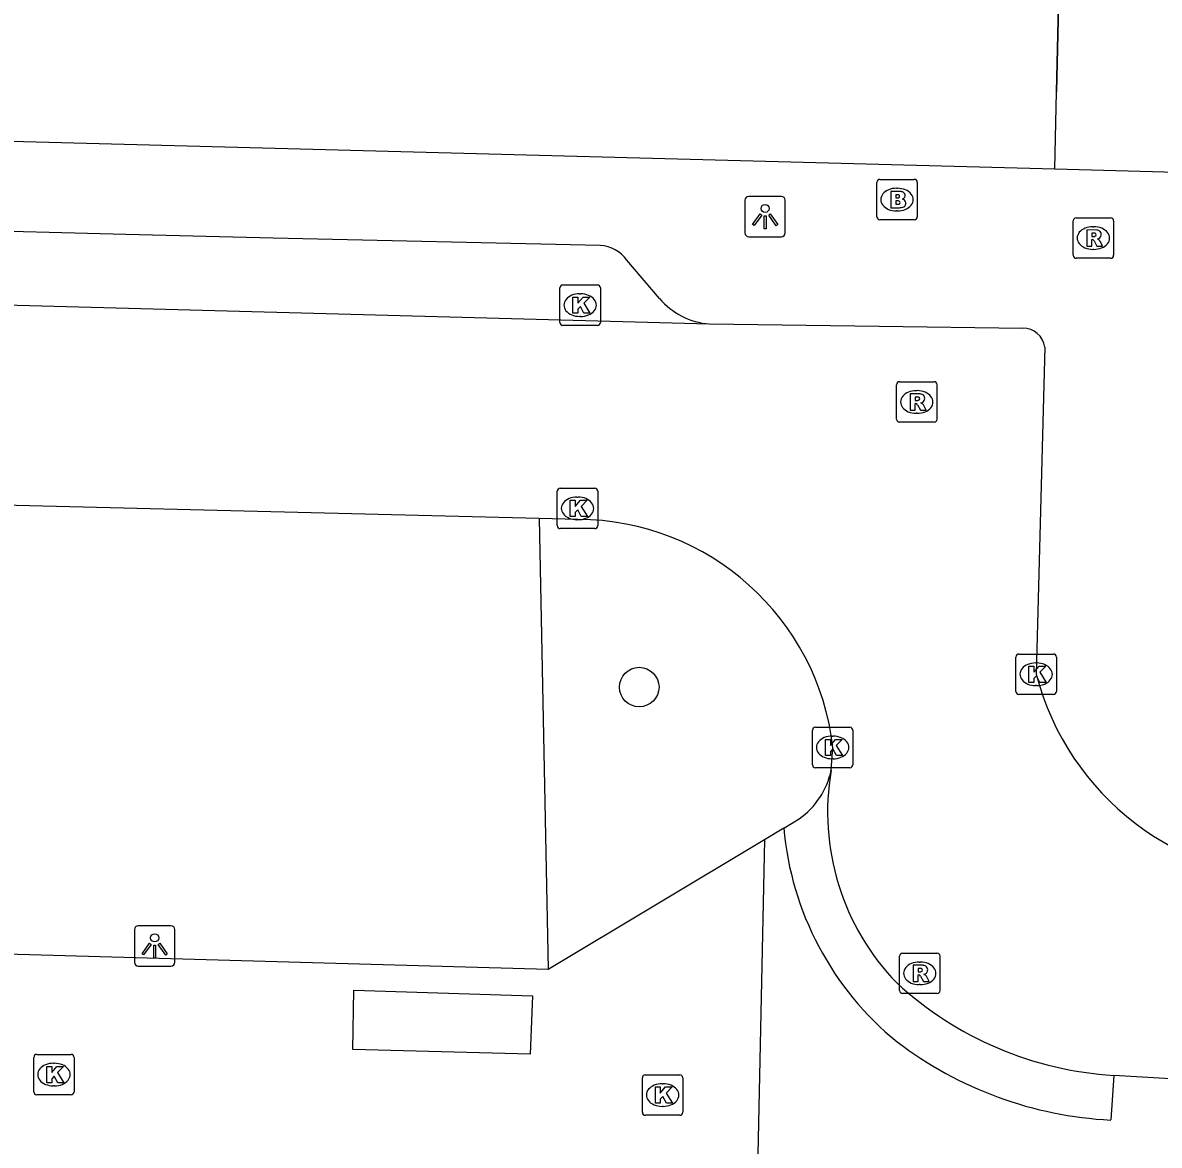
# Model space of a CAD drawing. Extents: x 162082 to 163393, y 388091 to 388632.
# Drawn here: x 162647.44 to 162675.54, y 388512.93 to 388540.69 of the extents above; entities that cross this region are included whole.
import ezdxf

# ---------------------------------------------------------------- set-up
doc = ezdxf.new("R2010")
doc.units = 0
for name, color, linetype in [('IMGEO_Boom', 7, 'Continuous'), ('IMGEO_Brandkraan', 7, 'Continuous'), ('IMGEO_Groenvoorziening', 7, 'Continuous'), ('IMGEO_Kolk', 7, 'Continuous'), ('IMGEO_Lichtpunt', 7, 'Continuous'), ('IMGEO_Muur', 7, 'Continuous'), ('IMGEO_Rijbaan_lokaal_open', 7, 'Continuous'), ('IMGEO_Rioolput', 7, 'Continuous'), ('IMGEO_Voetpad_open', 7, 'Continuous')]:
    doc.layers.add(name, color=color, linetype=linetype)

msp = doc.modelspace()

# ---------------------------------------------------------------- linework, layer by layer
at = {"layer": 'IMGEO_Boom'}
msp.add_circle((162662.686, 388524.259), 0.489, dxfattribs=at)
at = {"layer": 'IMGEO_Brandkraan'}
for p, q in [((162668.634, 388536.815), (162669.486, 388536.815)), ((162668.559, 388535.889), (162668.559, 388536.741)), ((162669.047, 388536.595), (162669.072, 388536.595)), ((162669.56, 388536.741), (162669.56, 388535.889)), ((162669.07, 388536.035), (162669.045, 388536.035)), ((162669.486, 388535.815), (162668.634, 388535.815))]:
    msp.add_line(p, q, dxfattribs=at)
for points in [[(162668.634, 388536.815), (162669.486, 388536.815)], [(162668.559, 388535.889), (162668.559, 388536.741)], [(162668.907, 388536.515), (162668.907, 388536.115), (162669.12, 388536.115)], [(162669.138, 388536.515), (162668.907, 388536.515)], [(162669.56, 388536.741), (162669.56, 388535.889)], [(162669.086, 388536.434), (162669.032, 388536.434), (162669.032, 388536.358)], [(162669.032, 388536.358), (162669.085, 388536.358)], [(162669.094, 388536.282), (162669.032, 388536.282), (162669.032, 388536.201)], [(162669.032, 388536.201), (162669.094, 388536.201)], [(162669.486, 388535.815), (162668.634, 388535.815)]]:
    msp.add_lwpolyline(points, dxfattribs=at)
for centre, radius, start, end in [((162668.636, 388536.739), 0.0765, 91.552, 178.448), ((162668.636, 388536.739), 0.0765, 91.552, 178.448), ((162669.484, 388536.739), 0.0765, 1.552, 88.448), ((162669.484, 388536.739), 0.0765, 1.552, 88.448), ((162669.142, 388536.37), 0.145, 59.4692, 91.5367), ((162669.167, 388536.417), 0.0922, 285.5137, 58.1501), ((162669.087, 388536.396), 0.0379, 267.8285, 90.9355), ((162669.095, 388536.241), 0.0404, 269.8759, 90.5077), ((162669.172, 388536.225), 0.105, 301.3115, 78.989), ((162669.126, 388536.366), 0.251, 268.6676, 293.5347), ((162668.636, 388535.891), 0.0765, 181.552, 268.448), ((162668.636, 388535.891), 0.0765, 181.552, 268.448), ((162669.484, 388535.891), 0.0765, 271.552, 358.448), ((162669.484, 388535.891), 0.0765, 271.552, 358.448)]:
    msp.add_arc(centre, radius, start, end, dxfattribs=at)
for centre, major_axis, ratio, start_param, end_param in [((162669.046, 388536.315), (-0.387, 0.002), 0.722429, 4.712389, 7.853982), ((162669.071, 388536.315), (-0.39, 0.002), 0.717154, 1.570796, 4.712389)]:
    msp.add_ellipse(centre, major_axis=major_axis, ratio=ratio, start_param=start_param, end_param=end_param, dxfattribs=at)
at = {"layer": 'IMGEO_Groenvoorziening'}
msp.add_lwpolyline([(162660.207, 388528.43), (162660.432, 388517.274)], dxfattribs=at)
at = {"layer": 'IMGEO_Kolk'}
for p, q in [((162660.723, 388533.279), (162660.723, 388534.131)), ((162660.798, 388534.205), (162661.65, 388534.205)), ((162661.211, 388533.985), (162661.236, 388533.985)), ((162661.724, 388534.131), (162661.724, 388533.279)), ((162661.234, 388533.425), (162661.209, 388533.425)), ((162661.65, 388533.205), (162660.798, 388533.205)), ((162660.733, 388529.178), (162661.585, 388529.178)), ((162660.658, 388528.252), (162660.658, 388529.104)), ((162661.146, 388528.958), (162661.171, 388528.958)), ((162661.659, 388529.104), (162661.659, 388528.252)), ((162661.169, 388528.398), (162661.144, 388528.398)), ((162661.585, 388528.178), (162660.733, 388528.178)), ((162672, 388524.15), (162672, 388525.002)), ((162672.075, 388525.076), (162672.927, 388525.076)), ((162673.001, 388525.002), (162673.001, 388524.15)), ((162672.488, 388524.856), (162672.513, 388524.856)), ((162672.511, 388524.296), (162672.486, 388524.296)), ((162672.927, 388524.076), (162672.075, 388524.076)), ((162667.042, 388523.266), (162667.894, 388523.266)), ((162666.967, 388522.34), (162666.967, 388523.192)), ((162667.455, 388523.046), (162667.48, 388523.046)), ((162667.968, 388523.192), (162667.968, 388522.34)), ((162667.478, 388522.486), (162667.453, 388522.486)), ((162667.894, 388522.266), (162667.042, 388522.266)), ((162647.788, 388515.176), (162648.64, 388515.176)), ((162647.713, 388514.25), (162647.713, 388515.102)), ((162648.201, 388514.956), (162648.226, 388514.956)), ((162648.714, 388515.102), (162648.714, 388514.25)), ((162662.763, 388513.744), (162662.763, 388514.596)), ((162662.838, 388514.67), (162663.69, 388514.67)), ((162663.764, 388514.596), (162663.764, 388513.744)), ((162648.224, 388514.396), (162648.199, 388514.396)), ((162663.251, 388514.45), (162663.276, 388514.45)), ((162648.64, 388514.176), (162647.788, 388514.176)), ((162663.274, 388513.89), (162663.249, 388513.89)), ((162663.69, 388513.67), (162662.838, 388513.67))]:
    msp.add_line(p, q, dxfattribs=at)
for points in [[(162660.723, 388533.279), (162660.723, 388534.131)], [(162660.798, 388534.205), (162661.65, 388534.205)], [(162661.724, 388534.131), (162661.724, 388533.279)], [(162661.044, 388533.905), (162661.167, 388533.905), (162661.167, 388533.754), (162661.297, 388533.905), (162661.461, 388533.905), (162661.315, 388533.754), (162661.468, 388533.505), (162661.316, 388533.505), (162661.231, 388533.669), (162661.167, 388533.602), (162661.167, 388533.505), (162661.044, 388533.505), (162661.044, 388533.905)], [(162661.65, 388533.205), (162660.798, 388533.205)], [(162660.733, 388529.178), (162661.585, 388529.178)], [(162660.658, 388528.252), (162660.658, 388529.104)], [(162661.659, 388529.104), (162661.659, 388528.252)], [(162660.979, 388528.878), (162661.102, 388528.878), (162661.102, 388528.727), (162661.232, 388528.878), (162661.396, 388528.878), (162661.25, 388528.727), (162661.403, 388528.478), (162661.251, 388528.478), (162661.166, 388528.642), (162661.102, 388528.575), (162661.102, 388528.478), (162660.979, 388528.478), (162660.979, 388528.878)], [(162661.585, 388528.178), (162660.733, 388528.178)], [(162672, 388524.15), (162672, 388525.002)], [(162672.075, 388525.076), (162672.927, 388525.076)], [(162673.001, 388525.002), (162673.001, 388524.15)], [(162672.321, 388524.776), (162672.444, 388524.776), (162672.444, 388524.625), (162672.574, 388524.776), (162672.738, 388524.776), (162672.592, 388524.625), (162672.745, 388524.376), (162672.593, 388524.376), (162672.508, 388524.54), (162672.444, 388524.473), (162672.444, 388524.376), (162672.321, 388524.376), (162672.321, 388524.776)], [(162672.927, 388524.076), (162672.075, 388524.076)], [(162667.042, 388523.266), (162667.894, 388523.266)], [(162666.967, 388522.34), (162666.967, 388523.192)], [(162667.968, 388523.192), (162667.968, 388522.34)], [(162667.288, 388522.966), (162667.411, 388522.966), (162667.411, 388522.815), (162667.541, 388522.966), (162667.705, 388522.966), (162667.559, 388522.815), (162667.712, 388522.566), (162667.56, 388522.566), (162667.475, 388522.73), (162667.411, 388522.663), (162667.411, 388522.566), (162667.288, 388522.566), (162667.288, 388522.966)], [(162667.894, 388522.266), (162667.042, 388522.266)], [(162647.788, 388515.176), (162648.64, 388515.176)], [(162647.713, 388514.25), (162647.713, 388515.102)], [(162648.034, 388514.876), (162648.157, 388514.876), (162648.157, 388514.725), (162648.287, 388514.876), (162648.451, 388514.876), (162648.305, 388514.725), (162648.458, 388514.476), (162648.306, 388514.476), (162648.221, 388514.64), (162648.157, 388514.573), (162648.157, 388514.476), (162648.034, 388514.476), (162648.034, 388514.876)], [(162648.714, 388515.102), (162648.714, 388514.25)], [(162662.763, 388513.744), (162662.763, 388514.596)], [(162662.838, 388514.67), (162663.69, 388514.67)], [(162663.764, 388514.596), (162663.764, 388513.744)], [(162663.084, 388514.37), (162663.207, 388514.37), (162663.207, 388514.219), (162663.337, 388514.37), (162663.501, 388514.37), (162663.355, 388514.219), (162663.508, 388513.97), (162663.356, 388513.97), (162663.271, 388514.134), (162663.207, 388514.067), (162663.207, 388513.97), (162663.084, 388513.97), (162663.084, 388514.37)], [(162648.64, 388514.176), (162647.788, 388514.176)], [(162663.69, 388513.67), (162662.838, 388513.67)]]:
    msp.add_lwpolyline(points, dxfattribs=at)
for centre, start, end in [((162660.8, 388534.129), 91.552, 178.448), ((162660.8, 388534.129), 91.552, 178.448), ((162661.648, 388534.129), 1.552, 88.448), ((162661.648, 388534.129), 1.552, 88.448), ((162660.8, 388533.281), 181.552, 268.448), ((162660.8, 388533.281), 181.552, 268.448), ((162661.648, 388533.281), 271.552, 358.448), ((162661.648, 388533.281), 271.552, 358.448), ((162660.735, 388529.102), 91.552, 178.448), ((162660.735, 388529.102), 91.552, 178.448), ((162661.583, 388529.102), 1.552, 88.448), ((162661.583, 388529.102), 1.552, 88.448), ((162660.735, 388528.254), 181.552, 268.448), ((162660.735, 388528.254), 181.552, 268.448), ((162661.583, 388528.254), 271.552, 358.448), ((162661.583, 388528.254), 271.552, 358.448), ((162672.077, 388525), 91.552, 178.448), ((162672.077, 388525), 91.552, 178.448), ((162672.925, 388525), 1.552, 88.448), ((162672.925, 388525), 1.552, 88.448), ((162672.077, 388524.152), 181.552, 268.448), ((162672.077, 388524.152), 181.552, 268.448), ((162672.925, 388524.152), 271.552, 358.448), ((162672.925, 388524.152), 271.552, 358.448), ((162667.044, 388523.19), 91.552, 178.448), ((162667.044, 388523.19), 91.552, 178.448), ((162667.892, 388523.19), 1.552, 88.448), ((162667.892, 388523.19), 1.552, 88.448), ((162667.044, 388522.342), 181.552, 268.448), ((162667.044, 388522.342), 181.552, 268.448), ((162667.892, 388522.342), 271.552, 358.448), ((162667.892, 388522.342), 271.552, 358.448), ((162647.79, 388515.1), 91.552, 178.448), ((162647.79, 388515.1), 91.552, 178.448), ((162648.638, 388515.1), 1.552, 88.448), ((162648.638, 388515.1), 1.552, 88.448), ((162662.84, 388514.594), 91.552, 178.448), ((162662.84, 388514.594), 91.552, 178.448), ((162663.688, 388514.594), 1.552, 88.448), ((162663.688, 388514.594), 1.552, 88.448), ((162647.79, 388514.252), 181.552, 268.448), ((162647.79, 388514.252), 181.552, 268.448), ((162648.638, 388514.252), 271.552, 358.448), ((162648.638, 388514.252), 271.552, 358.448), ((162662.84, 388513.746), 181.552, 268.448), ((162662.84, 388513.746), 181.552, 268.448), ((162663.688, 388513.746), 271.552, 358.448), ((162663.688, 388513.746), 271.552, 358.448)]:
    msp.add_arc(centre, 0.0765, start, end, dxfattribs=at)
for centre, major_axis, ratio, start_param, end_param in [((162661.21, 388533.705), (-0.387, 0.002), 0.722429, 4.712389, 7.853982), ((162661.235, 388533.705), (-0.39, 0.002), 0.717154, 1.570796, 4.712389), ((162661.145, 388528.678), (-0.387, 0.002), 0.722429, 4.712389, 7.853982), ((162661.17, 388528.678), (-0.39, 0.002), 0.717154, 1.570796, 4.712389), ((162672.487, 388524.576), (-0.387, 0.002), 0.722429, 4.712389, 7.853982), ((162672.512, 388524.576), (-0.39, 0.002), 0.717154, 1.570796, 4.712389), ((162667.454, 388522.766), (-0.387, 0.002), 0.722429, 4.712389, 7.853982), ((162667.479, 388522.766), (-0.39, 0.002), 0.717154, 1.570796, 4.712389), ((162648.2, 388514.676), (-0.387, 0.002), 0.722429, 4.712389, 7.853982), ((162648.225, 388514.676), (-0.39, 0.002), 0.717154, 1.570796, 4.712389), ((162663.25, 388514.17), (-0.387, 0.002), 0.722429, 4.712389, 7.853982), ((162663.275, 388514.17), (-0.39, 0.002), 0.717154, 1.570796, 4.712389)]:
    msp.add_ellipse(centre, major_axis=major_axis, ratio=ratio, start_param=start_param, end_param=end_param, dxfattribs=at)
at = {"layer": 'IMGEO_Lichtpunt'}
for p, q in [((162665.3, 388536.297), (162665.3, 388535.49)), ((162665.3, 388536.297), (162665.3, 388535.49)), ((162666.202, 388536.392), (162665.394, 388536.392)), ((162666.202, 388536.392), (162665.394, 388536.392)), ((162666.296, 388535.49), (162666.296, 388536.297)), ((162666.296, 388535.49), (162666.296, 388536.297)), ((162665.394, 388535.396), (162666.202, 388535.396)), ((162665.394, 388535.396), (162666.202, 388535.396)), ((162650.205, 388518.26), (162650.205, 388517.453)), ((162650.205, 388518.26), (162650.205, 388517.453)), ((162651.107, 388518.355), (162650.299, 388518.355)), ((162651.107, 388518.355), (162650.299, 388518.355)), ((162651.201, 388517.453), (162651.201, 388518.26)), ((162651.201, 388517.453), (162651.201, 388518.26)), ((162650.299, 388517.359), (162651.107, 388517.359)), ((162650.299, 388517.359), (162651.107, 388517.359))]:
    msp.add_line(p, q, dxfattribs=at)
for points in [[(162665.674, 388535.961), (162665.713, 388535.933), (162665.525, 388535.671), (162665.487, 388535.698), (162665.674, 388535.961)], [(162665.776, 388535.913), (162665.823, 388535.913), (162665.823, 388535.591), (162665.776, 388535.591), (162665.776, 388535.913)], [(162665.886, 388535.933), (162665.924, 388535.96), (162666.111, 388535.698), (162666.072, 388535.67), (162665.886, 388535.933)], [(162650.579, 388517.924), (162650.618, 388517.896), (162650.43, 388517.634), (162650.392, 388517.661), (162650.579, 388517.924)], [(162650.681, 388517.876), (162650.728, 388517.876), (162650.728, 388517.554), (162650.681, 388517.554), (162650.681, 388517.876)], [(162650.791, 388517.896), (162650.829, 388517.923), (162651.016, 388517.661), (162650.977, 388517.633), (162650.791, 388517.896)]]:
    msp.add_lwpolyline(points, dxfattribs=at)
for centre in [(162665.799, 388536.095), (162650.704, 388518.058)]:
    msp.add_circle(centre, 0.0994, dxfattribs=at)
for centre, start, end in [((162665.394, 388536.297), 90, 180), ((162665.394, 388536.297), 90, 180), ((162666.202, 388536.297), 0, 90), ((162666.202, 388536.297), 0, 90), ((162665.394, 388535.49), 180, 270), ((162665.394, 388535.49), 180, 270), ((162666.202, 388535.49), 270, 0), ((162666.202, 388535.49), 270, 360), ((162650.299, 388518.26), 90, 180), ((162650.299, 388518.26), 90, 180), ((162651.107, 388518.26), 0, 90), ((162651.107, 388518.26), 0, 90), ((162650.299, 388517.453), 180, 270), ((162650.299, 388517.453), 180, 270), ((162651.107, 388517.453), 270, 0), ((162651.107, 388517.453), 270, 360)]:
    msp.add_arc(centre, 0.0946, start, end, dxfattribs=at)
at = {"layer": 'IMGEO_Muur'}
msp.add_lwpolyline([(162673.313, 388552.479), (162673.006, 388538.982)], dxfattribs=at)
at = {"layer": 'IMGEO_Rijbaan_lokaal_open'}
for points in [[(162621.322, 388534.407), (162664.417, 388533.239)], [(162664.417, 388533.239), (162668.619, 388533.184), (162672.172, 388533.139)], [(162672.712, 388532.668), (162672.503, 388524.576)], [(162660.207, 388528.43), (162641.631, 388528.891), (162620.532, 388529.627)], [(162661.179, 388528.406), (162660.207, 388528.43)], [(162667.433, 388522.201), (162667.474, 388522.767)], [(162665.779, 388520.484), (162660.432, 388517.274)], [(162665.779, 388520.484), (162665.584, 388511.139)], [(162660.432, 388517.274), (162618.451, 388518.462)], [(162655.632, 388516.761), (162660.048, 388516.626), (162659.991, 388515.177), (162655.602, 388515.297), (162655.632, 388516.761)], [(162676.519, 388514.529), (162674.422, 388514.656)]]:
    msp.add_lwpolyline(points, dxfattribs=at)
for centre, radius, start, end in [((162672.168, 388532.59), 0.549, 8.1931, 89.6156), ((162661.151, 388522.041), 6.365, 6.5478, 89.7448), ((162679.048, 388526.27), 6.761, 194.5134, 270.861), ((162673.405, 388521.163), 6.062, 170.1443, 224.2065), ((162674.941, 388523.32), 8.679, 227.3406, 266.5695)]:
    msp.add_arc(centre, radius, start, end, dxfattribs=at)
at = {"layer": 'IMGEO_Rioolput'}
for p, q in [((162673.414, 388534.938), (162673.414, 388535.79)), ((162673.489, 388535.864), (162674.341, 388535.864)), ((162673.902, 388535.644), (162673.927, 388535.644)), ((162674.415, 388535.79), (162674.415, 388534.938)), ((162673.925, 388535.084), (162673.9, 388535.084)), ((162674.341, 388534.864), (162673.489, 388534.864)), ((162669.047, 388530.884), (162669.047, 388531.736)), ((162669.122, 388531.81), (162669.974, 388531.81)), ((162670.048, 388531.736), (162670.048, 388530.884)), ((162669.535, 388531.59), (162669.56, 388531.59)), ((162669.558, 388531.03), (162669.533, 388531.03)), ((162669.974, 388530.81), (162669.122, 388530.81)), ((162669.196, 388517.68), (162670.048, 388517.68)), ((162669.121, 388516.754), (162669.121, 388517.606)), ((162669.609, 388517.46), (162669.634, 388517.46)), ((162670.122, 388517.606), (162670.122, 388516.754)), ((162669.632, 388516.9), (162669.607, 388516.9)), ((162670.048, 388516.68), (162669.196, 388516.68))]:
    msp.add_line(p, q, dxfattribs=at)
for points in [[(162673.414, 388534.938), (162673.414, 388535.79)], [(162673.489, 388535.864), (162674.341, 388535.864)], [(162674.415, 388535.79), (162674.415, 388534.938)], [(162674.003, 388535.562), (162673.751, 388535.564), (162673.751, 388535.164)], [(162673.929, 388535.483), (162673.875, 388535.483), (162673.875, 388535.402)], [(162673.875, 388535.402), (162673.927, 388535.402)], [(162673.751, 388535.164), (162673.875, 388535.164), (162673.875, 388535.326), (162673.886, 388535.326)], [(162673.933, 388535.297), (162674.004, 388535.164), (162674.144, 388535.164), (162674.079, 388535.29)], [(162674.341, 388534.864), (162673.489, 388534.864)], [(162669.047, 388530.884), (162669.047, 388531.736)], [(162669.122, 388531.81), (162669.974, 388531.81)], [(162670.048, 388531.736), (162670.048, 388530.884)], [(162669.636, 388531.508), (162669.384, 388531.51), (162669.384, 388531.11)], [(162669.562, 388531.429), (162669.508, 388531.429), (162669.508, 388531.348)], [(162669.384, 388531.11), (162669.508, 388531.11), (162669.508, 388531.272), (162669.519, 388531.272)], [(162669.508, 388531.348), (162669.56, 388531.348)], [(162669.566, 388531.243), (162669.637, 388531.11), (162669.777, 388531.11), (162669.712, 388531.236)], [(162669.974, 388530.81), (162669.122, 388530.81)], [(162669.196, 388517.68), (162670.048, 388517.68)], [(162669.121, 388516.754), (162669.121, 388517.606)], [(162669.71, 388517.378), (162669.458, 388517.38), (162669.458, 388516.98)], [(162670.122, 388517.606), (162670.122, 388516.754)], [(162669.458, 388516.98), (162669.582, 388516.98), (162669.582, 388517.142), (162669.593, 388517.142)], [(162669.636, 388517.299), (162669.582, 388517.299), (162669.582, 388517.218)], [(162669.582, 388517.218), (162669.634, 388517.218)], [(162669.64, 388517.113), (162669.711, 388516.98), (162669.851, 388516.98), (162669.786, 388517.106)], [(162670.048, 388516.68), (162669.196, 388516.68)]]:
    msp.add_lwpolyline(points, dxfattribs=at)
for centre, radius, start, end in [((162673.491, 388535.788), 0.0765, 91.552, 178.448), ((162673.491, 388535.788), 0.0765, 91.552, 178.448), ((162674.339, 388535.788), 0.0765, 1.552, 88.448), ((162674.339, 388535.788), 0.0765, 1.552, 88.448), ((162673.911, 388535.591), 0.19, 274.7715, 282.9687), ((162673.935, 388535.387), 0.0964, 77.0061, 93.1865), ((162673.949, 388535.444), 0.0378, 276.6634, 79.6772), ((162674.002, 388535.452), 0.109, 350.3612, 89.416), ((162674, 388535.452), 0.112, 277.5842, 350.9817), ((162673.885, 388535.273), 0.0533, 26.0293, 88.6989), ((162673.984, 388535.237), 0.108, 29.5134, 73.7905), ((162673.491, 388534.94), 0.0765, 181.552, 268.448), ((162673.491, 388534.94), 0.0765, 181.552, 268.448), ((162674.339, 388534.94), 0.0765, 271.552, 358.448), ((162674.339, 388534.94), 0.0765, 271.552, 358.448), ((162669.124, 388531.734), 0.0765, 91.552, 178.448), ((162669.124, 388531.734), 0.0765, 91.552, 178.448), ((162669.972, 388531.734), 0.0765, 1.552, 88.448), ((162669.972, 388531.734), 0.0765, 1.552, 88.448), ((162669.568, 388531.333), 0.0964, 77.0061, 93.1865), ((162669.582, 388531.39), 0.0378, 276.6634, 79.6772), ((162669.635, 388531.398), 0.109, 350.3612, 89.416), ((162669.518, 388531.219), 0.0533, 26.0293, 88.6989), ((162669.544, 388531.537), 0.19, 274.7715, 282.9687), ((162669.633, 388531.398), 0.112, 277.5842, 350.9817), ((162669.617, 388531.183), 0.108, 29.5134, 73.7905), ((162669.124, 388530.886), 0.0765, 181.552, 268.448), ((162669.124, 388530.886), 0.0765, 181.552, 268.448), ((162669.972, 388530.886), 0.0765, 271.552, 358.448), ((162669.972, 388530.886), 0.0765, 271.552, 358.448), ((162669.198, 388517.604), 0.0765, 91.552, 178.448), ((162669.198, 388517.604), 0.0765, 91.552, 178.448), ((162670.046, 388517.604), 0.0765, 1.552, 88.448), ((162670.046, 388517.604), 0.0765, 1.552, 88.448), ((162669.709, 388517.268), 0.109, 350.3612, 89.416), ((162669.592, 388517.089), 0.0533, 26.0293, 88.6989), ((162669.618, 388517.407), 0.19, 274.7715, 282.9687), ((162669.642, 388517.203), 0.0964, 77.0061, 93.1865), ((162669.656, 388517.26), 0.0378, 276.6634, 79.6772), ((162669.707, 388517.268), 0.112, 277.5842, 350.9817), ((162669.691, 388517.053), 0.108, 29.5134, 73.7905), ((162669.198, 388516.756), 0.0765, 181.552, 268.448), ((162669.198, 388516.756), 0.0765, 181.552, 268.448), ((162670.046, 388516.756), 0.0765, 271.552, 358.448), ((162670.046, 388516.756), 0.0765, 271.552, 358.448)]:
    msp.add_arc(centre, radius, start, end, dxfattribs=at)
for centre, major_axis, ratio, start_param, end_param in [((162673.901, 388535.364), (-0.387, 0.002), 0.722429, 4.712389, 7.853982), ((162673.926, 388535.364), (-0.39, 0.002), 0.717154, 1.570796, 4.712389), ((162669.534, 388531.31), (-0.387, 0.002), 0.722429, 4.712389, 7.853982), ((162669.559, 388531.31), (-0.39, 0.002), 0.717154, 1.570796, 4.712389), ((162669.608, 388517.18), (-0.387, 0.002), 0.722429, 4.712389, 7.853982), ((162669.633, 388517.18), (-0.39, 0.002), 0.717154, 1.570796, 4.712389)]:
    msp.add_ellipse(centre, major_axis=major_axis, ratio=ratio, start_param=start_param, end_param=end_param, dxfattribs=at)
at = {"layer": 'IMGEO_Voetpad_open'}
for points in [[(162672.963, 388537.079), (162673.006, 388538.982), (162673.313, 388552.479)], [(162545.696, 388540.38), (162606.721, 388538.832), (162672.963, 388537.079)], [(162672.963, 388537.079), (162675.976, 388536.996)], [(162661.72, 388535.177), (162653.631, 388535.362), (162649.989, 388535.455), (162636.707, 388535.797), (162633.299, 388535.885), (162624.039, 388536.123)], [(162663.186, 388533.871), (162662.379, 388534.816)], [(162666.26, 388520.773), (162665.779, 388520.484)], [(162666.26, 388520.773), (162666.639, 388521)], [(162674.422, 388514.656), (162674.346, 388513.553)]]:
    msp.add_lwpolyline(points, dxfattribs=at)
for centre, radius, start, end in [((162661.697, 388534.353), 0.824, 34.1635, 88.4087), ((162664.557, 388535.026), 1.792, 220.1152, 265.5325), ((162665.512, 388522.608), 1.963, 305.021, 348.0404), ((162673.897, 388521.435), 7.666, 184.9535, 230.9246), ((162674.815, 388523.022), 9.481, 232.665, 267.1651)]:
    msp.add_arc(centre, radius, start, end, dxfattribs=at)

doc.saveas('drawing.dxf')
